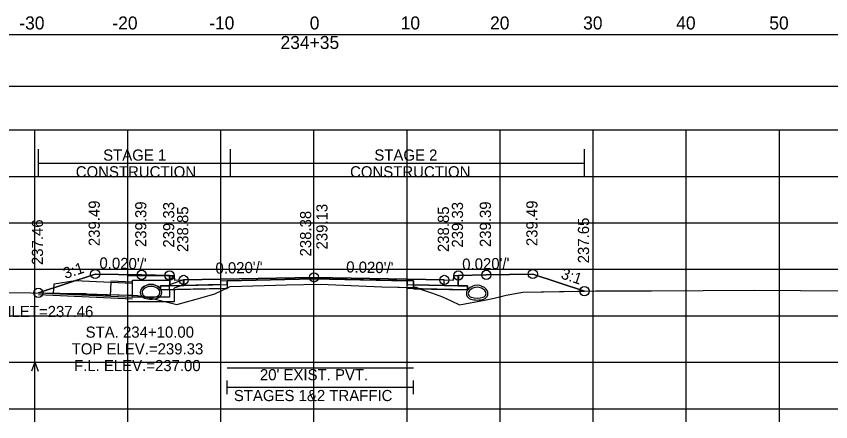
# Model space of a CAD drawing. Extents: x 1369627 to 1374022, y 380035 to 398173.
# Drawn here: x 1372066.5 to 1372154, y 388034.9 to 388078.5 of the extents above; entities that cross this region are included whole.
import ezdxf

# ---------------------------------------------------------------- set-up
doc = ezdxf.new("R2010")
doc.units = 0
for name, color, linetype in [('Default', 7, 'Continuous'), ('R_Alt Surface', 7, 'Continuous'), ('R_Axis', 7, 'Continuous'), ('R_Axis Annot', 7, 'Continuous'), ('R_Border Notes', 7, 'Continuous'), ('R_Drive', 7, 'Continuous'), ('R_Exist Surface', 7, 'Continuous'), ('R_Fin Surface', 7, 'Continuous'), ('R_Grid', 7, 'Continuous'), ('R_MOT', 7, 'Continuous'), ('R_No Plot', 7, 'Continuous'), ('R_Water', 7, 'Continuous'), ('R_Water Annot', 7, 'Continuous'), ('R_Xsect Elev', 7, 'Continuous'), ('R_Xsect Slope', 7, 'Continuous'), ('T_Vehicle Path Rt', 7, 'Continuous')]:
    doc.layers.add(name, color=color, linetype=linetype)

msp = doc.modelspace()

# ---------------------------------------------------------------- linework, layer by layer
at = {"layer": 'Default'}
for p, q in [((1372089.215, 388037.817), (1372089.215, 388039.317)), ((1372109.215, 388037.817), (1372109.215, 388039.317)), ((1372089.215, 388038.567), (1372109.215, 388038.567))]:
    msp.add_line(p, q, dxfattribs=at)
for points in [[(1371948.53, 388070.97), (1372248.53, 388070.97), (1372248.53, 388076.492), (1371948.53, 388076.492)], [(1372083.02, 388050.597), (1372083.52, 388050.597), (1372083.53, 388050.097), (1372084.53, 388050.117), (1372084.53, 388049.531), (1372083.03, 388049.501)], [(1372113.53, 388050.097), (1372113.54, 388050.597), (1372114.04, 388050.597), (1372114.03, 388049.501), (1372112.53, 388049.531), (1372112.53, 388050.117)]]:
    msp.add_lwpolyline(points, close=True, dxfattribs=at)
at = {"layer": 'R_Alt Surface'}
msp.add_lwpolyline([(1372083.03, 388050.598), (1372083.03, 388049.501), (1372084.53, 388049.531), (1372089.215, 388049.625), (1372089.215, 388050.041), (1372098.53, 388050.227), (1372109.215, 388050.014), (1372109.215, 388049.597), (1372112.53, 388049.531), (1372114.03, 388049.501), (1372114.031, 388050.598)], dxfattribs=at)
for points in [[(1372082.03, 388049.481), (1372083.03, 388049.501), (1372084.53, 388049.531), (1372089.215, 388049.625), (1372089.215, 388049.208), (1372082.03, 388049.064)], [(1372115.03, 388049.481), (1372114.03, 388049.501), (1372112.53, 388049.531), (1372109.215, 388049.597), (1372109.215, 388049.18), (1372115.03, 388049.064)]]:
    msp.add_lwpolyline(points, close=True, dxfattribs=at)
at = {"layer": 'R_Axis'}
for p, q in [((1371948.53, 388036.265), (1372248.53, 388036.265)), ((1372068.53, 388034.865), (1372068.53, 388036.265)), ((1372078.53, 388034.865), (1372078.53, 388036.265)), ((1372088.53, 388034.865), (1372088.53, 388036.265)), ((1372098.53, 388034.865), (1372098.53, 388036.265)), ((1372108.53, 388034.865), (1372108.53, 388036.265)), ((1372118.53, 388034.865), (1372118.53, 388036.265)), ((1372128.53, 388034.865), (1372128.53, 388036.265)), ((1372138.53, 388034.865), (1372138.53, 388036.265)), ((1372148.53, 388034.865), (1372148.53, 388036.265))]:
    msp.add_line(p, q, dxfattribs=at)
at = {"layer": 'R_Drive'}
msp.add_line((1372068.919, 388048.724), (1372079.02, 388048.476), dxfattribs=at)
for centre, radius, start, end in [((1372080.507, 388048.775), 0.646, 136.35152, 253.95293), ((1372080.507, 388048.77), 0.646, 136.35152, 253.95293), ((1372081.02, 388048.286), 1.354, 43.64848, 136.35152), ((1372081.02, 388048.281), 1.354, 43.64848, 136.35152), ((1372080.507, 388048.775), 0.438, 136.35152, 253.95293), ((1372080.507, 388048.77), 0.438, 136.35152, 253.95293), ((1372081.02, 388048.286), 1.146, 43.64848, 136.35152), ((1372081.02, 388048.281), 1.146, 43.64848, 136.35152), ((1372081.532, 388048.775), 0.438, 286.04707, 43.64848), ((1372081.532, 388048.77), 0.438, 286.04707, 43.64848), ((1372081.532, 388048.775), 0.646, 286.04707, 43.64848), ((1372081.532, 388048.77), 0.646, 286.04707, 43.64848), ((1372115.548, 388048.675), 0.646, 136.35152, 253.95293), ((1372116.061, 388048.186), 1.354, 43.64848, 136.35152), ((1372115.548, 388048.675), 0.438, 136.35152, 253.95293), ((1372116.061, 388048.186), 1.146, 43.64848, 136.35152), ((1372116.574, 388048.675), 0.438, 286.04707, 43.64848), ((1372116.574, 388048.675), 0.646, 286.04707, 43.64848), ((1372081.02, 388050.556), 2.5, 253.95293, 286.04707), ((1372081.02, 388050.552), 2.5, 253.95293, 286.04707), ((1372081.02, 388050.556), 2.292, 253.95293, 286.04707), ((1372081.02, 388050.552), 2.292, 253.95293, 286.04707), ((1372116.061, 388050.457), 2.5, 253.95293, 286.04707), ((1372116.061, 388050.457), 2.292, 253.95293, 286.04707)]:
    msp.add_arc(centre, radius, start, end, dxfattribs=at)
at = {"layer": 'R_Exist Surface'}
msp.add_lwpolyline([(1372062.835, 388048.821), (1372073.462, 388048.651), (1372074.035, 388048.647), (1372074.167, 388048.628), (1372079.561, 388048.459), (1372081.183, 388048.139), (1372083.793, 388047.477), (1372085.872, 388048.058), (1372087.377, 388048.468), (1372087.766, 388048.596), (1372087.868, 388048.633), (1372089.531, 388049.427), (1372095.625, 388049.581), (1372099.215, 388049.66), (1372105.818, 388049.391), (1372109.55, 388049.291), (1372109.864, 388049.161), (1372111.165, 388048.723), (1372112.343, 388048.298), (1372113.267, 388047.873), (1372114.146, 388047.427), (1372116.834, 388047.957), (1372117.899, 388048.149), (1372119.166, 388048.467), (1372120.951, 388048.801), (1372128.826, 388048.931), (1372129.515, 388048.933), (1372130.121, 388048.934), (1372134.782, 388048.965), (1372145.882, 388049.018), (1372165.55, 388048.859)], dxfattribs=at)
at = {"layer": 'R_Fin Surface'}
msp.add_lwpolyline([(1372068.919, 388048.724), (1372075.02, 388050.757), (1372080.02, 388050.657), (1372083.02, 388050.597), (1372083.52, 388050.597), (1372083.53, 388050.097), (1372084.53, 388050.117), (1372086.53, 388050.157), (1372098.53, 388050.397), (1372110.53, 388050.157), (1372112.53, 388050.117), (1372113.53, 388050.097), (1372113.54, 388050.597), (1372114.04, 388050.597), (1372117.04, 388050.657), (1372122.04, 388050.757), (1372127.58, 388048.911)], dxfattribs=at)
at = {"layer": 'R_Grid'}
for p, q in [((1371948.53, 388066.265), (1372248.53, 388066.265)), ((1372068.53, 388036.265), (1372068.53, 388066.265)), ((1372078.53, 388036.265), (1372078.53, 388066.265)), ((1372088.53, 388036.265), (1372088.53, 388066.265)), ((1372098.53, 388036.265), (1372098.53, 388066.265)), ((1372108.53, 388036.265), (1372108.53, 388066.265)), ((1372118.53, 388036.265), (1372118.53, 388066.265)), ((1372128.53, 388036.265), (1372128.53, 388066.265)), ((1372138.53, 388036.265), (1372138.53, 388066.265)), ((1372148.53, 388036.265), (1372148.53, 388066.265)), ((1371948.53, 388061.265), (1372248.53, 388061.265)), ((1371948.53, 388056.265), (1372248.53, 388056.265)), ((1371948.53, 388051.265), (1372248.53, 388051.265)), ((1371948.53, 388046.265), (1372248.53, 388046.265)), ((1371948.53, 388041.265), (1372248.53, 388041.265)), ((1371948.53, 388036.265), (1372248.53, 388036.265))]:
    msp.add_line(p, q, dxfattribs=at)
at = {"layer": 'R_MOT'}
for p, q in [((1372068.919, 388061.196), (1372068.919, 388064.196)), ((1372089.555, 388061.196), (1372089.555, 388064.196)), ((1372127.58, 388061.196), (1372127.58, 388064.196)), ((1372068.919, 388062.696), (1372127.58, 388062.696))]:
    msp.add_line(p, q, dxfattribs=at)
at = {"layer": 'R_No Plot'}
for p, q in [((1372076.711, 388050.033), (1372079.02, 388049.927)), ((1372068.919, 388048.557), (1372079.02, 388048.094))]:
    msp.add_line(p, q, dxfattribs=at)
for points in [[(1372083.02, 388050.597), (1372083.03, 388049.501), (1372084.53, 388049.531), (1372088.53, 388049.611), (1372088.53, 388050.027), (1372098.53, 388050.227), (1372108.53, 388050.027), (1372108.53, 388049.611), (1372112.53, 388049.531), (1372114.03, 388049.501), (1372114.04, 388050.597)], [(1372089.215, 388040.66), (1372109.215, 388040.66)]]:
    msp.add_lwpolyline(points, dxfattribs=at)
for points in [[(1372098.53, 388050.397), (1372086.53, 388050.157), (1372084.53, 388050.117), (1372084.53, 388049.531), (1372088.53, 388049.611), (1372088.53, 388050.027), (1372098.53, 388050.227), (1372108.53, 388050.027), (1372108.53, 388049.611), (1372112.53, 388049.531), (1372112.53, 388050.117), (1372110.53, 388050.157)], [(1372088.53, 388049.611), (1372084.53, 388049.531), (1372083.03, 388049.501), (1372082.03, 388049.481), (1372082.03, 388049.064), (1372088.53, 388049.194)], [(1372108.53, 388049.611), (1372112.53, 388049.531), (1372114.03, 388049.501), (1372115.03, 388049.481), (1372115.03, 388049.064), (1372108.53, 388049.194)]]:
    msp.add_lwpolyline(points, close=True, dxfattribs=at)
for centre in [(1372075.02, 388050.757), (1372080.02, 388050.657), (1372083.02, 388050.597), (1372084.53, 388050.117), (1372098.53, 388050.397), (1372112.53, 388050.117), (1372114.04, 388050.597), (1372117.04, 388050.657), (1372122.04, 388050.757), (1372068.919, 388048.724), (1372127.58, 388048.911)]:
    msp.add_circle(centre, 0.5, dxfattribs=at)
at = {"layer": 'R_Water'}
for p, q in [((1372076.704, 388049.867), (1372079.02, 388049.761)), ((1372078.52, 388050.595), (1372083.27, 388050.595)), ((1372078.52, 388049.095), (1372078.52, 388050.595)), ((1372079.02, 388049.095), (1372079.02, 388050.095)), ((1372079.02, 388050.095), (1372083.02, 388050.095)), ((1372083.352, 388050.43), (1372083.02, 388050.095)), ((1372084.52, 388050.115), (1372083.02, 388049.595)), ((1372083.352, 388050.43), (1372083.27, 388050.595)), ((1372083.02, 388049.095), (1372083.02, 388049.595)), ((1372084.52, 388049.586), (1372083.52, 388049.239)), ((1372083.52, 388049.095), (1372083.52, 388049.239)), ((1372068.919, 388048.724), (1372079.02, 388048.261))]:
    msp.add_line(p, q, dxfattribs=at)
msp.add_lwpolyline([(1372076.704, 388049.867), (1372076.635, 388048.368), (1372070.558, 388048.647), (1372070.606, 388049.687), (1372072.875, 388050.043)], close=True, dxfattribs=at)
for points in [[(1372084.52, 388049.586), (1372084.52, 388050.115)], [(1372083.52, 388049.095), (1372083.52, 388047.761), (1372081.02, 388047.761), (1372078.52, 388047.761), (1372078.52, 388049.095)], [(1372083.02, 388049.095), (1372083.02, 388048.261), (1372081.02, 388048.261), (1372079.02, 388048.261), (1372079.02, 388049.095)]]:
    msp.add_lwpolyline(points, dxfattribs=at)
at = {"layer": 'R_Water Annot'}
for p, q in [((1372068.53, 388041.265), (1372068.18, 388040.303)), ((1372068.53, 388038.123), (1372068.53, 388041.265)), ((1372068.53, 388041.265), (1372068.88, 388040.303))]:
    msp.add_line(p, q, dxfattribs=at)
at = {"layer": 'R_Xsect Elev'}
msp.add_line((1372098.53, 388049.645), (1372098.53, 388059.645), dxfattribs=at)
at = {"layer": 'T_Vehicle Path Rt'}
for p, q in [((1372083.03, 388049.501), (1372083.02, 388050.597)), ((1372114.04, 388050.597), (1372114.03, 388049.501)), ((1372089.065, 388049.205), (1372082.03, 388049.064)), ((1372088.701, 388049.031), (1372089.065, 388049.205)), ((1372089.215, 388049.276), (1372089.065, 388049.205)), ((1372089.065, 388049.205), (1372089.215, 388049.208)), ((1372089.215, 388049.625), (1372089.215, 388049.276)), ((1372089.215, 388049.208), (1372089.215, 388049.276)), ((1372109.215, 388049.3), (1372109.215, 388049.597)), ((1372109.215, 388049.3), (1372109.215, 388049.18)), ((1372109.215, 388049.18), (1372109.85, 388049.167))]:
    msp.add_line(p, q, dxfattribs=at)
for points in [[(1372083.02, 388050.597), (1372080.02, 388050.657), (1372075.02, 388050.757), (1372068.919, 388048.724)], [(1372127.58, 388048.911), (1372122.04, 388050.757), (1372117.04, 388050.657), (1372114.04, 388050.597)], [(1372109.215, 388049.597), (1372109.215, 388050.014), (1372098.53, 388050.227), (1372089.215, 388050.041), (1372089.215, 388049.625)], [(1372068.919, 388048.724), (1372073.462, 388048.651), (1372074.035, 388048.647), (1372074.167, 388048.628), (1372079.561, 388048.459), (1372081.183, 388048.139), (1372083.793, 388047.477), (1372085.872, 388048.058), (1372087.377, 388048.468), (1372087.766, 388048.596), (1372087.868, 388048.633), (1372088.701, 388049.031)], [(1372082.03, 388049.064), (1372082.03, 388049.481), (1372083.03, 388049.501)], [(1372089.215, 388049.276), (1372089.531, 388049.427), (1372095.625, 388049.581), (1372099.215, 388049.66), (1372105.818, 388049.391), (1372109.215, 388049.3)], [(1372109.85, 388049.167), (1372109.55, 388049.291), (1372109.215, 388049.3)], [(1372109.865, 388049.167), (1372109.864, 388049.161)], [(1372109.864, 388049.161), (1372111.165, 388048.723), (1372112.343, 388048.298), (1372113.267, 388047.873), (1372114.146, 388047.427), (1372116.834, 388047.957), (1372117.899, 388048.149), (1372119.166, 388048.467), (1372120.951, 388048.801), (1372127.58, 388048.911)], [(1372114.03, 388049.501), (1372115.03, 388049.481), (1372115.03, 388049.064), (1372109.865, 388049.167)]]:
    msp.add_lwpolyline(points, dxfattribs=at)

# ---------------------------------------------------------------- texts
at = {"layer": 'R_Axis Annot'}
for s, height, p in [('-30', 1.4, (1372066.871, 388077.065)), ('-20', 1.4, (1372076.871, 388077.065)), ('-10', 1.4, (1372087.268, 388077.065)), ('0', 1.4, (1372098.072, 388077.065)), ('10', 1.4, (1372107.841, 388077.065)), ('20', 1.4, (1372117.444, 388077.065)), ('30', 1.4, (1372127.444, 388077.065)), ('40', 1.4, (1372137.444, 388077.065)), ('50', 1.4, (1372147.444, 388077.065)), ('234+35', 1.4, (1372094.936, 388074.965)), ("20' EXIST. PVT.", 1.2, (1372092.718, 388039.324)), ('STAGES 1&2 TRAFFIC', 1.2, (1372089.922, 388037.084))]:
    msp.add_text(s, height=height, dxfattribs=at).set_placement(p)
at = {"layer": 'R_Border Notes'}
msp.add_text('F.L. INLET=237.46', height=1.2, dxfattribs=at).set_placement((1372061.223, 388046.124))
at = {"layer": 'R_MOT'}
for s, p in [('STAGE 1', (1372075.882, 388062.953)), ('STAGE 2', (1372105.01, 388062.953)), ('CONSTRUCTION', (1372072.938, 388061.153)), ('CONSTRUCTION', (1372102.407, 388061.153))]:
    msp.add_text(s, height=1.2, dxfattribs=at).set_placement(p)
at = {"layer": 'R_Water Annot'}
for s, p in [('STA. 234+10.00', (1372073.997, 388043.907)), ('TOP ELEV.=239.33', (1372072.499, 388042.107)), ('F.L. ELEV.=237.00', (1372072.75, 388040.307))]:
    msp.add_text(s, height=1.2, dxfattribs=at).set_placement(p)
at = {"layer": 'R_Xsect Elev'}
for s, p in [('239.49', (1372075.52, 388053.757)), ('239.39', (1372080.52, 388053.657)), ('239.39', (1372117.54, 388053.657)), ('239.49', (1372122.54, 388053.757)), ('239.33', (1372083.52, 388053.597)), ('238.85', (1372085.03, 388053.117)), ('239.13', (1372099.981, 388053.397)), ('238.85', (1372113.03, 388053.117)), ('239.33', (1372114.54, 388053.597)), ('238.38', (1372098.23, 388052.645)), ('237.65', (1372128.08, 388051.911)), ('237.46', (1372069.419, 388051.724))]:
    msp.add_text(s, height=1.2, rotation=90, dxfattribs=at).set_placement(p)
at = {"layer": 'R_Xsect Slope'}
for s, rotation, p in [("0.020'/'", 358.85424, (1372075.47, 388051.349)), ("0.020'/'", 1.14576, (1372114.466, 388051.206)), ('3:1', 18.43323, (1372071.811, 388050.215)), ("0.020'/'", 1.14576, (1372087.956, 388050.786)), ("0.020'/'", 358.85424, (1372101.98, 388050.929)), ('3:1', 341.56677, (1372124.968, 388050.309))]:
    msp.add_text(s, height=1.2, rotation=rotation, dxfattribs=at).set_placement(p)

doc.saveas('drawing.dxf')
